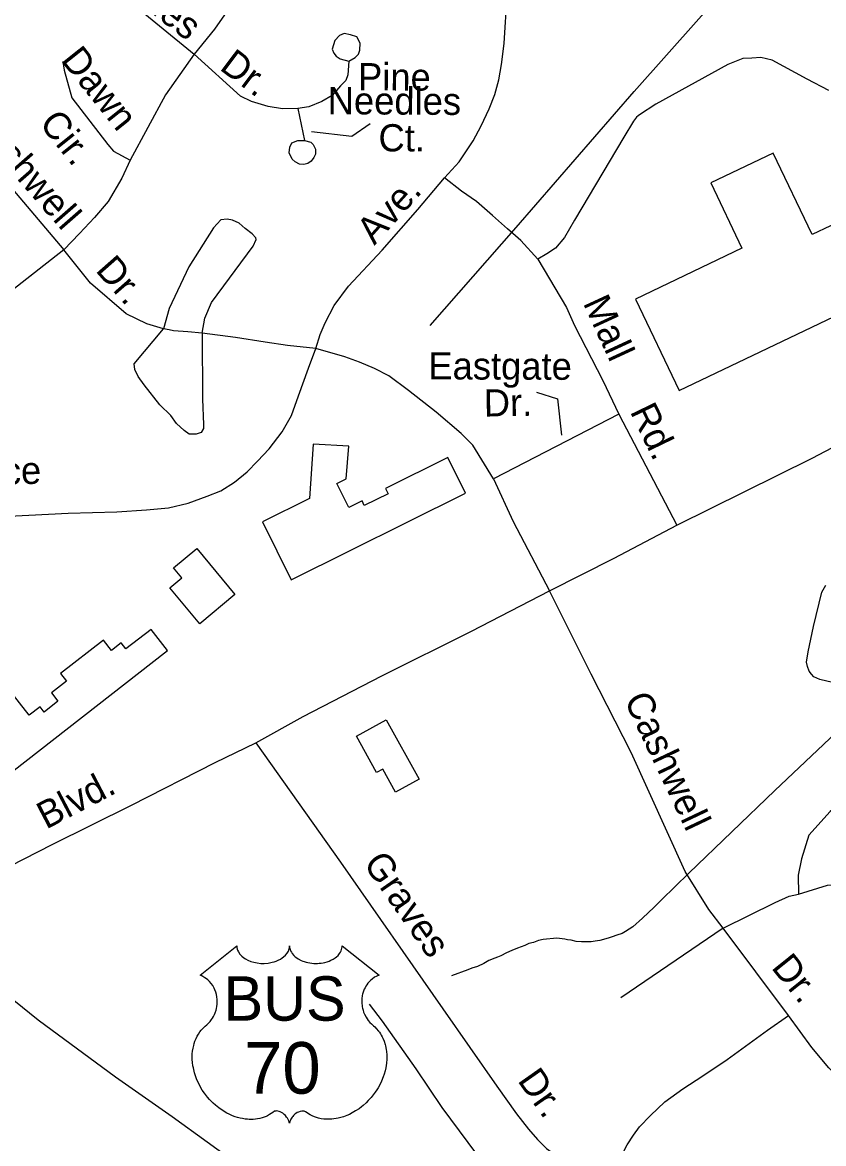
# Model space of a CAD drawing. Extents: x 2260773 to 2342389, y 552869 to 618546.
# Drawn here: x 2312438 to 2315237, y 590931 to 594846 of the extents above; entities that cross this region are included whole.
import ezdxf

# ---------------------------------------------------------------- set-up
doc = ezdxf.new("R2010")
doc.units = 0
for name, color, linetype in [('Exist Cultural Manufacturing Building Footprint', 7, 'Continuous'), ('Exist Hydrographic Misc Water Feature', 7, 'Continuous'), ('Exist Road Non-System Type 51', 7, 'Continuous'), ('Exist Road Non-System Type 51 Label', 7, 'Continuous'), ('Exist Road Primary US Attributed', 7, 'Continuous'), ('Exist Road Primary US Shield CELL', 7, 'Continuous'), ('Exist Road Primary US Shield Number Label', 7, 'Continuous'), ('Exist Road Secondary Type 51 Attributed', 7, 'Continuous'), ('Exist Road Secondary Type 51 Label', 7, 'Continuous'), ('Exist Road Secondary Type 51 Undivided 4 Lane Attributed', 7, 'Continuous')]:
    doc.layers.add(name, color=color, linetype=linetype)

msp = doc.modelspace()

# ---------------------------------------------------------------- linework, layer by layer
at = {"layer": 'Exist Cultural Manufacturing Building Footprint'}
for p, q in [((2315060.6, 594389.4), (2314842.6, 594285.3)), ((2315196.6, 594104.7), (2315060.6, 594389.4)), ((2314842.6, 594285.3), (2314951.5, 594057.4)), ((2315430.2, 594216.3), (2315196.6, 594104.7)), ((2314951.5, 594057.4), (2314579.4, 593879.7)), ((2314579.4, 593879.7), (2314732.2, 593559.9)), ((2314732.2, 593559.9), (2315392.4, 593875.3)), ((2313454.1, 593372.8), (2313440.4, 593183.3)), ((2313577.9, 593366.6), (2313454.1, 593372.8)), ((2313568.6, 593252), (2313577.9, 593366.6)), ((2313924.5, 593326.4), (2313706.4, 593217.8)), ((2313986.2, 593202.5), (2313924.5, 593326.4)), ((2313536.5, 593236), (2313568.6, 593252)), ((2313578.4, 593151.8), (2313536.5, 593236)), ((2313376.8, 592899.1), (2313986.2, 593202.5)), ((2313715.2, 593200), (2313632.2, 593158.7)), ((2313706.4, 593217.8), (2313715.2, 593200)), ((2313440.4, 593183.3), (2313276, 593101.4)), ((2313624.3, 593174.7), (2313578.4, 593151.8)), ((2313632.2, 593158.7), (2313624.3, 593174.7)), ((2313276, 593101.4), (2313376.8, 592899.1)), ((2312965.6, 592941.2), (2313047, 593008.5)), ((2313047, 593008.5), (2313180.1, 592847.5)), ((2312994.6, 592906.1), (2312965.6, 592941.2)), ((2312953.2, 592871.9), (2312994.6, 592906.1)), ((2313057.2, 592746), (2312953.2, 592871.9)), ((2313180.1, 592847.5), (2313057.2, 592746)), ((2312887.3, 592726.3), (2312799.5, 592657.8)), ((2312944.9, 592652.4), (2312887.3, 592726.3)), ((2312720.7, 592689.1), (2312571.2, 592572.5)), ((2312748.9, 592652.9), (2312720.7, 592689.1)), ((2312782.7, 592679.3), (2312748.9, 592652.9)), ((2312799.5, 592657.8), (2312782.7, 592679.3)), ((2312202.4, 592073.5), (2312944.9, 592652.4)), ((2312571.2, 592572.5), (2312592.1, 592545.7)), ((2312592.1, 592545.7), (2312539.2, 592504.4)), ((2312461.7, 592426.3), (2312393.8, 592513.4)), ((2312539.2, 592504.4), (2312562, 592475.1)), ((2312499.4, 592455.6), (2312461.7, 592426.3)), ((2312513.6, 592437.4), (2312499.4, 592455.6)), ((2312562, 592475.1), (2312513.6, 592437.4)), ((2313604.9, 592353.5), (2313709.1, 592410.9)), ((2313709.1, 592410.9), (2313823.6, 592203.5)), ((2313675.2, 592226), (2313604.9, 592353.5)), ((2313697.5, 592238.3), (2313675.2, 592226)), ((2313741.7, 592158.3), (2313697.5, 592238.3)), ((2313823.6, 592203.5), (2313741.7, 592158.3))]:
    msp.add_line(p, q, dxfattribs=at)
at = {"layer": 'Exist Hydrographic Misc Water Feature'}
for points in [[(2313862.3, 593787.2), (2314162.4, 594130.1), (2314575, 594604.4), (2315017.5, 595102.8), (2315119.8, 595228.1)], [(2315343.8, 592425), (2315066.5, 592164.2), (2314765.9, 591874.9), (2314671, 591782.1), (2314645.3, 591756), (2314603.7, 591717.6), (2314570.1, 591687), (2314544.7, 591671), (2314532.6, 591664.7), (2314514.5, 591658.5), (2314498.5, 591652.4), (2314484.8, 591648.4), (2314454.9, 591639.9), (2314438.7, 591637.4), (2314424.7, 591635.5), (2314406.9, 591635.3), (2314390.7, 591635.3), (2314373, 591636.8), (2314354.6, 591640.8), (2314342.7, 591642.6), (2314332.8, 591644.5), (2314314.8, 591646.4), (2314305, 591648.3), (2314257, 591643.7), (2314241, 591639.6), (2314222.9, 591633.4), (2314206.9, 591629.3), (2314193.2, 591622.9), (2314167.2, 591612.6), (2314147.3, 591604.7), (2314129.2, 591596.4), (2314109.8, 591586), (2314097.4, 591582.1), (2314088, 591577.9), (2314067.9, 591569.6), (2314050.1, 591559.7), (2314027.9, 591549.2), (2314008, 591542.9), (2313994.3, 591536.8), (2313936.5, 591516.4)], [(2313649.8, 591417.2), (2313694.3, 591357.8), (2313812, 591191.2), (2313903.3, 591056.2), (2314118.8, 590766.7), (2314386.4, 590385.8)]]:
    msp.add_lwpolyline(points, dxfattribs=at)
at = {"layer": 'Exist Road Non-System Type 51'}
for p, q in [((2312629.7, 595069.1), (2313038.1, 594734.4)), ((2312096.3, 594622.5), (2312582.2, 594051.8)), ((2313400.4, 594545.1), (2313423.7, 594433.4)), ((2312582.2, 594051.8), (2312217.8, 593767.3)), ((2314522.1, 593477.6), (2314083.8, 593252.1)), ((2314522.1, 593477.6), (2314724.6, 593090)), ((2314886.6, 591682.6), (2314529, 591439.5)), ((2315114.8, 591378.2), (2314886.6, 591682.6))]:
    msp.add_line(p, q, dxfattribs=at)
for points in [[(2313356.8, 595178.3), (2313244.1, 595016.2), (2313108.6, 594822.4), (2313038.1, 594734.4)], [(2313578.5, 594710.9), (2313600.4, 594723), (2313612.3, 594735.1), (2313616.1, 594749.3), (2313617.8, 594773.3), (2313605.7, 594795.1), (2313583.6, 594802.8), (2313561.4, 594806.7), (2313545.7, 594800.4), (2313529.8, 594782.4), (2313520.2, 594752.2), (2313526.2, 594738.2), (2313534.4, 594728.4), (2313548.4, 594718.5), (2313578.5, 594710.9)], [(2313038.1, 594734.4), (2312937.8, 594592.6), (2312814.7, 594364.7)], [(2313400.4, 594545.1), (2313346.4, 594544.5), (2313296.5, 594551.9), (2313238.1, 594569.3), (2313200.1, 594588.8), (2313038.1, 594734.4)], [(2315255.2, 594608.3), (2315179.1, 594647.2), (2315056.7, 594714), (2315017.8, 594723.3), (2314986.3, 594721.5), (2314954.7, 594719.6), (2314902.8, 594699.2), (2314650.6, 594560), (2314593.4, 594523.3), (2314589, 594520), (2314583.2, 594514.9), (2314572.7, 594500.6), (2314539.3, 594444.9), (2314366.8, 594155.4), (2314331.6, 594095.1), (2314300, 594058), (2314270.4, 594037.6), (2314239, 594019.1)], [(2312578.7, 594708.8), (2312584, 594678.9), (2312610.4, 594582), (2312736.1, 594420), (2312756.4, 594396.2), (2312814.7, 594364.7)], [(2313578.5, 594710.9), (2313575, 594662.8), (2313567.2, 594642.9), (2313549.4, 594624.5), (2313519.9, 594590.3), (2313484.2, 594569.9), (2313438.3, 594551.4), (2313400.4, 594545.1)], [(2313423.7, 594433.4), (2313445.7, 594427.5), (2313453.6, 594419.6), (2313461.9, 594403.7), (2313462, 594385.7), (2313456.3, 594373.7), (2313446.4, 594361.7), (2313434.5, 594353.4), (2313420.5, 594349.3), (2313406.4, 594351.3), (2313390.5, 594359), (2313380.3, 594368.8), (2313370, 594390.8), (2313371.8, 594410.7), (2313379.6, 594424.8), (2313399.7, 594433), (2313423.7, 594433.4)], [(2312814.7, 594364.7), (2312784.6, 594301.9), (2312737.1, 594220.9), (2312689.6, 594164.5), (2312636.8, 594108.2), (2312582.2, 594051.8)], [(2314239, 594019.1), (2314179.6, 594084.8), (2314132.7, 594125.2), (2314079.7, 594171.2), (2314024, 594220), (2313972.4, 594256.3), (2313912.5, 594303)], [(2313066.3, 593760.3), (2313075.1, 593813.1), (2313098, 593867.7), (2313244.1, 594065), (2313254.2, 594087.6), (2313252.9, 594093.2), (2313240.6, 594107.3), (2313215.9, 594126.7), (2313194.8, 594144.3), (2313171.9, 594154.8), (2313152.6, 594158.4), (2313131.4, 594156.6), (2313105, 594128.4), (2313018.8, 593992.8), (2312950.1, 593846.6), (2312930.8, 593776.1)], [(2312930.8, 593776.1), (2312872.7, 593792.9), (2312800.5, 593828.1), (2312675.2, 593935.6), (2312582.2, 594051.8)], [(2314239, 594019.1), (2314339, 593850.1), (2314366.8, 593787), (2314465.1, 593595.9), (2314522.1, 593477.6)], [(2313066.3, 593760.3), (2313067.5, 593530), (2313070.5, 593442.1), (2313070.7, 593428.1), (2313062.8, 593413.9), (2313044.9, 593407.8), (2313020.9, 593407.4), (2313002.7, 593421.3), (2312976.4, 593445), (2312956.2, 593472.8), (2312917.7, 593510.3), (2312863.1, 593579.7), (2312842.7, 593609.5), (2312830.5, 593633.4), (2312828.3, 593653.3), (2312930.8, 593776.1)], [(2313066.3, 593760.3), (2313015.3, 593765.6), (2312966, 593769.1), (2312950.1, 593772.6), (2312930.8, 593776.1)], [(2313462.4, 593707.4), (2313363.8, 593717.1), (2313286.4, 593729.4), (2313182.5, 593745.3), (2313066.3, 593760.3)], [(2314083.8, 593252.1), (2314011.6, 593370.1), (2313971.1, 593410.6), (2313883.1, 593484.6), (2313786.3, 593560.3), (2313717.6, 593611.4), (2313668.4, 593637.8), (2313615.5, 593659), (2313564.5, 593678.4), (2313462.4, 593707.4)], [(2314083.8, 593252.1), (2314152.1, 593103.5), (2314279.3, 592860.4)], [(2315288.3, 592535.6), (2315223.6, 592550.9), (2315203.2, 592561.1), (2315194.7, 592569.7), (2315186.2, 592579.9), (2315181, 592596.9), (2315177.6, 592612.3), (2315182.7, 592648), (2315201.5, 592736.6), (2315230.4, 592855.9), (2315244.4, 592880.3)], [(2314886.6, 591682.6), (2314835.5, 591748.4), (2314753.8, 591880.2), (2314564.8, 592296.5), (2314425.1, 592570.2), (2314279.3, 592860.4)], [(2313253.8, 592329.8), (2313549.3, 591913.1), (2313906.9, 591400.9), (2314094.8, 591131.1), (2314164, 591034.6), (2314206, 590981.2), (2314237.8, 590944.8), (2314268.5, 590913), (2314308.2, 590885.8), (2314357, 590857.4), (2314439.9, 590819.9), (2314492.1, 590804)], [(2315149.1, 591801.4), (2315250.6, 591832.6), (2315332.7, 591837.5), (2315408.6, 591844.1), (2315494.6, 591825.2), (2315578.8, 591800), (2315681.1, 591785.1), (2315717, 591781.6), (2315748.9, 591793.9), (2315754.6, 591811.9), (2315734.4, 591835.7), (2315485.7, 592100.9), (2315445.5, 592130.5), (2315411.3, 592148.1), (2315369.3, 592149.6), (2315317.4, 592137.1), (2315260, 592090.4), (2315185, 592007.7), (2315159.9, 591925.5), (2315148.4, 591867.4), (2315149.1, 591801.4)], [(2314886.6, 591682.6), (2315067.4, 591772.5), (2315117.1, 591795.2), (2315149.1, 591801.4)], [(2314492.1, 590804), (2314523.9, 590873.3), (2314551.1, 590926.7), (2314572.7, 590959.6), (2314594.3, 590989.1), (2314631.7, 591028.9), (2314682.8, 591076.6), (2314745.3, 591122), (2314814.5, 591167.5), (2314899.6, 591224.3), (2315041.5, 591326.5), (2315114.8, 591378.2)], [(2315816.3, 591107), (2315746.2, 591114.2), (2315632.2, 591113), (2315560.4, 591102.3), (2315488.4, 591107.4), (2315353.9, 591127.4), (2315301.1, 591151.3), (2315255.1, 591195.6), (2315195.9, 591266.3), (2315114.8, 591378.2)]]:
    msp.add_lwpolyline(points, dxfattribs=at)
at = {"layer": 'Exist Road Non-System Type 51 Label'}
for points in [[(2313653.3, 594491.3), (2313589.2, 594447.8), (2313447.2, 594463.8)], [(2314233.6, 593555.2), (2314307, 593531.4), (2314320.9, 593404.3)]]:
    msp.add_lwpolyline(points, dxfattribs=at)
at = {"layer": 'Exist Road Primary US Attributed'}
msp.add_lwpolyline([(2312063.2, 591697.8), (2312128, 591650.5), (2312251.8, 591555.4), (2312321.2, 591500.2), (2312492.2, 591362.5), (2312762.9, 591163.2), (2312960.4, 591025.2), (2313205.6, 590848)], dxfattribs=at)
at = {"layer": 'Exist Road Primary US Shield CELL'}
msp.add_lwpolyline([(2313187, 591621.1), (2313187.3, 591615.8), (2313188.6, 591609.5), (2313189.6, 591606.2), (2313192.5, 591600), (2313197.4, 591592.6), (2313204.2, 591585.4), (2313211.9, 591579.1), (2313217, 591575.7), (2313225.8, 591571), (2313235.8, 591566.8), (2313246.8, 591563.7), (2313258.2, 591561.4), (2313270.5, 591560), (2313282.8, 591559.8), (2313296, 591560.8), (2313310.6, 591563.6), (2313317.3, 591565.3), (2313324.8, 591567.9), (2313331.8, 591570.8), (2313339.5, 591574.9), (2313345.7, 591578.9), (2313350.5, 591582.4), (2313357.3, 591588.9), (2313362.7, 591595.6), (2313365, 591599.4), (2313367, 591603.1), (2313369.7, 591610.8), (2313370.5, 591614.3), (2313371, 591621.4), (2313371.4, 591615.4), (2313372, 591611.7), (2313373, 591608), (2313374.6, 591604.2), (2313377.3, 591598.7), (2313380.3, 591594.1), (2313386.1, 591587.4), (2313389.6, 591584), (2313392.9, 591581.4), (2313401.6, 591575.4), (2313411.8, 591570.2), (2313416.9, 591568), (2313422, 591566.2), (2313428.6, 591564.2), (2313435.3, 591562.6), (2313442, 591561.5), (2313448.8, 591560.5), (2313455.8, 591559.9), (2313461.5, 591559.8), (2313468.5, 591559.9), (2313475, 591560.2), (2313481.6, 591561), (2313488.9, 591562.2), (2313494.7, 591563.5), (2313502.5, 591565.6), (2313509.4, 591568.1), (2313515.6, 591570.7), (2313523.6, 591574.9), (2313530, 591578.9), (2313534.7, 591582.7), (2313540.4, 591587.9), (2313545.7, 591594.1), (2313548.8, 591598.5), (2313551, 591603.2), (2313553, 591608), (2313554.3, 591613.2), (2313554.9, 591617.7), (2313555, 591621.5), (2313683.6, 591519.1), (2313680.6, 591517.9), (2313673.6, 591514.5), (2313668.1, 591511.2), (2313659.2, 591505), (2313655.4, 591501.6), (2313651.6, 591498), (2313648.1, 591494.2), (2313645, 591490.6), (2313641.3, 591485.5), (2313638, 591480.3), (2313634.7, 591474.6), (2313632.3, 591469.7), (2313628.4, 591459.3), (2313626.5, 591452.8), (2313625.3, 591447.2), (2313623.7, 591435.8), (2313623.4, 591430.3), (2313623.4, 591424.9), (2313623.7, 591419.2), (2313624.2, 591413.7), (2313625.2, 591408), (2313626.1, 591403), (2313627.7, 591396.9), (2313630, 591389.7), (2313632.8, 591382.8), (2313638.7, 591371.6), (2313646.2, 591360.2), (2313651.6, 591353.9), (2313656.9, 591348.4), (2313664.9, 591341.7), (2313669.2, 591337.9), (2313674.1, 591333), (2313682.1, 591323.6), (2313685.4, 591319.2), (2313688.7, 591314.3), (2313691.7, 591309.2), (2313694.8, 591303.7), (2313697.2, 591298.9), (2313701.7, 591287.9), (2313705, 591277.2), (2313706.6, 591271.6), (2313708.9, 591258.9), (2313709.9, 591252.7), (2313710.8, 591240.4), (2313710.9, 591225.5), (2313709.7, 591211.4), (2313707.1, 591194.9), (2313704.9, 591185), (2313701.5, 591173.5), (2313698.2, 591163.6), (2313692.4, 591148.9), (2313687.2, 591138.3), (2313680.4, 591125.8), (2313675.8, 591118.3), (2313670.4, 591110.2), (2313663.6, 591101), (2313655.7, 591091.1), (2313646.2, 591080.7), (2313638.5, 591073), (2313628.5, 591064), (2313622.4, 591059), (2313613.8, 591052.5), (2313601.9, 591044.6), (2313590.2, 591037.8), (2313580.3, 591032.7), (2313571.5, 591028.9), (2313560.1, 591024.6), (2313541.1, 591019.4), (2313534.2, 591017.9), (2313526, 591016.7), (2313518.3, 591015.9), (2313510.9, 591015.5), (2313500.9, 591015.5), (2313490.9, 591016.2), (2313481.5, 591017.6), (2313471.7, 591019.7), (2313461.4, 591022.7), (2313452.1, 591026.4), (2313442.7, 591031), (2313426.8, 591041), (2313422.2, 591043.4), (2313419.6, 591044.1), (2313413.5, 591044.4), (2313407.7, 591043.2), (2313401.8, 591040.9), (2313398.2, 591039), (2313393.5, 591035.9), (2313389.8, 591033), (2313385.4, 591028.8), (2313382.4, 591025.3), (2313380.1, 591022.6), (2313375.6, 591015.5), (2313374, 591012.1), (2313372.3, 591007.8), (2313370.8, 591001.4), (2313368.8, 591009.5), (2313366.5, 591014.8), (2313363.7, 591019.4), (2313360.9, 591023.4), (2313356.4, 591028.6), (2313352.4, 591032.4), (2313347.5, 591036.4), (2313342.4, 591039.5), (2313338.2, 591041.6), (2313334.4, 591043.1), (2313329.8, 591044.2), (2313326, 591044.5), (2313322.9, 591044.4), (2313318.6, 591043.5), (2313312.8, 591039.3), (2313307.3, 591035.5), (2313301.3, 591031.7), (2313294.1, 591027.9), (2313288.9, 591025.5), (2313282.7, 591023.1), (2313275.4, 591020.7), (2313267.5, 591018.6), (2313259.3, 591017), (2313252.2, 591015.9), (2313244.5, 591015.2), (2313237.6, 591015), (2313230.4, 591015), (2313223.6, 591015.6), (2313215.8, 591016.2), (2313206.1, 591017.7), (2313198.1, 591019.5), (2313189.5, 591021.8), (2313180.8, 591024.5), (2313171.5, 591028.1), (2313159.8, 591033.2), (2313151.7, 591037.4), (2313138.8, 591044.7), (2313123.8, 591055.2), (2313112.4, 591064.3), (2313104.1, 591071.9), (2313091.9, 591084.3), (2313084.7, 591092.5), (2313073.4, 591107), (2313066.2, 591117.6), (2313061.5, 591125.4), (2313054.7, 591137.8), (2313050.9, 591145.7), (2313046.1, 591157), (2313042.3, 591167.5), (2313039.1, 591177.3), (2313037.4, 591183.6), (2313034.9, 591194.7), (2313033.4, 591202.5), (2313032, 591213.2), (2313031.2, 591224.5), (2313031, 591234.9), (2313031.3, 591243.6), (2313032.3, 591253.7), (2313034, 591264.4), (2313036.1, 591273.6), (2313037.9, 591280.2), (2313040.7, 591288.3), (2313044.3, 591297.2), (2313048.5, 591305.7), (2313052.6, 591312.7), (2313057.7, 591320.3), (2313062.7, 591326.8), (2313069.3, 591333.9), (2313076.1, 591340.5), (2313082.4, 591345.6), (2313089.8, 591352.9), (2313093.7, 591357.3), (2313098.3, 591363.4), (2313102.1, 591369.1), (2313105, 591374.2), (2313108.9, 591381.7), (2313111.3, 591387.4), (2313114.3, 591396), (2313115.7, 591402.1), (2313117.3, 591409.9), (2313118.2, 591417.3), (2313118.6, 591426.5), (2313118.4, 591434.1), (2313117.4, 591443), (2313115.7, 591451.5), (2313113.7, 591458.9), (2313110.5, 591467.5), (2313107.6, 591473.7), (2313102.7, 591482.1), (2313097.2, 591489.9), (2313091.5, 591496.3), (2313085.8, 591502), (2313080.4, 591506.3), (2313075.2, 591510), (2313068.6, 591514), (2313062.3, 591517.1), (2313058.4, 591518.7)], close=True, dxfattribs=at)
at = {"layer": 'Exist Road Secondary Type 51 Attributed'}
msp.add_lwpolyline([(2312391.3, 593121.8), (2312597.1, 593131.6), (2312767.9, 593137.2), (2312871.5, 593144.2), (2312948.6, 593151.2), (2313017.2, 593166.6), (2313083, 593191.8), (2313130.6, 593210), (2313178.2, 593240.9), (2313223, 593275.9), (2313259.4, 593313.7), (2313300, 593357.2), (2313344.8, 593416), (2313378.4, 593473.4), (2313402.2, 593542.1), (2313437.2, 593638.8), (2313462.4, 593707.4), (2313477.8, 593756.5), (2313496, 593797.1), (2313526.8, 593857.4), (2313577.3, 593924.6), (2313694.9, 594050.7), (2313819.5, 594192.2), (2313912.5, 594303), (2313963.7, 594359), (2314012.7, 594431.8), (2314040.7, 594485.1), (2314068.7, 594543.9), (2314088.3, 594594.3), (2314102.3, 594644.8), (2314112.1, 594699.4), (2314120.5, 594772.3), (2314124.7, 594829.7), (2314127.5, 594883)], dxfattribs=at)
at = {"layer": 'Exist Road Secondary Type 51 Undivided 4 Lane Attributed'}
msp.add_lwpolyline([(2312063.2, 591697.8), (2312117.3, 591740.7), (2312195.8, 591790.8), (2312344.5, 591874.4), (2312541.7, 591974.8), (2312819.1, 592111.9), (2313110.6, 592261.5), (2313253.8, 592329.8), (2313418.1, 592422), (2313693.8, 592564.2), (2314006.3, 592719.6), (2314279.3, 592860.4), (2314505.1, 592974.6), (2314724.6, 593090), (2315196.8, 593324.1), (2315407.4, 593434.4), (2315603.2, 593544.7), (2315843.5, 593663.5), (2316007.5, 593751.4), (2316179.4, 593835.7), (2316404.1, 593956.9)], dxfattribs=at)

# ---------------------------------------------------------------- texts
at = {"layer": 'Exist Road Non-System Type 51 Label'}
for s, rotation, p in [('Needles', 321.8229, (2312648.1, 595066.9)), ('Dawn', 308.6105, (2312569.5, 594713.8)), ('Dr.', 323.0106, (2313122.9, 594683.2)), ('Pine', 359.637, (2313610, 594608.9)), ('Needles', 359.6628, (2313504, 594525.4)), ('Cashwell', 311.1603, (2312239.2, 594502.8)), ('Cir.', 308.6105, (2312493.6, 594492.5)), ('Ct.', 359.8682, (2313681.7, 594395.5)), ('Dr.', 311.3665, (2312690.3, 593979.1)), ('Mall', 294.7754, (2314395, 593866.1)), ('Eastgate', 359.8235, (2313855.8, 593599.3)), ('Dr.', 1.0038, (2314050.4, 593469.3)), ('Rd.', 295.8297, (2314559.1, 593487.4)), ('Cashwell', 295.39, (2314538.6, 592480.7)), ('Graves', 304.8396, (2313626.3, 591908.4)), ('Dr.', 308.8288, (2315051.5, 591544.9)), ('Dr.', 305.1024, (2314165.5, 591150.8))]:
    msp.add_text(s, height=95, rotation=rotation, dxfattribs=at).set_placement(p)
at = {"layer": 'Exist Road Primary US Shield Number Label'}
for s, height, p in [('BUS', 155, (2313140.7, 591359.8)), ('70', 180, (2313212.1, 591104.9))]:
    msp.add_text(s, height=height, dxfattribs=at).set_placement(p)
at = {"layer": 'Exist Road Secondary Type 51 Label'}
for s, rotation, p in [('Ave.', 48.0301, (2313667.6, 594065.3)), ('Spence', 1.3652, (2312073.6, 593224.7)), ('Blvd.', 27.584, (2312520.6, 592026.6))]:
    msp.add_text(s, height=95, rotation=rotation, dxfattribs=at).set_placement(p)

doc.saveas('drawing.dxf')
